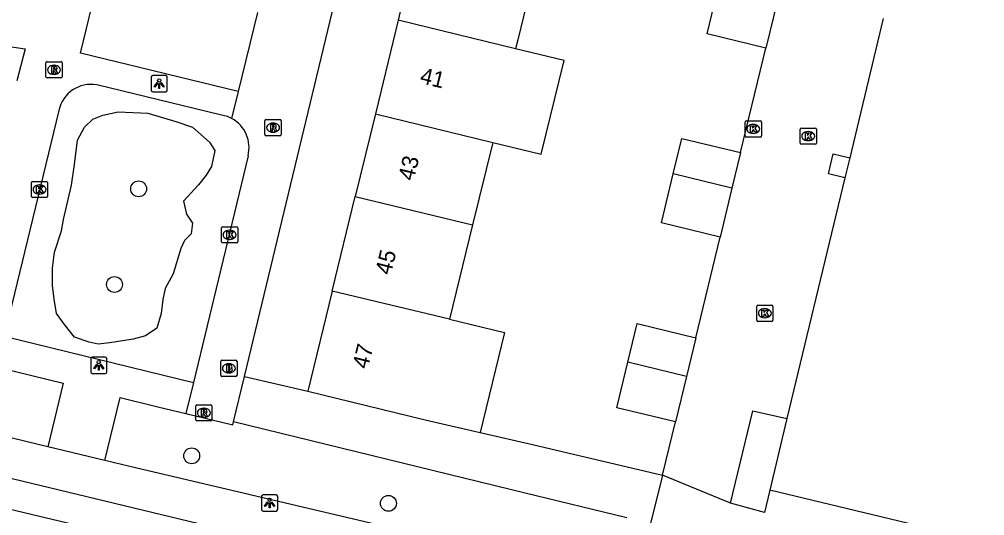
# Model space of a CAD drawing. Extents: x 162812 to 163818, y 381639 to 382470.
# Drawn here: x 163411.2 to 163470.8, y 382135.2 to 382165.8 of the extents above; entities that cross this region are included whole.
import ezdxf

# ---------------------------------------------------------------- set-up
doc = ezdxf.new("R2010")
doc.units = 0
for name, color, linetype in [('IMGEO_Boom', 7, 'Continuous'), ('IMGEO_Brandkraan', 7, 'Continuous'), ('IMGEO_Groenvoorziening', 7, 'Continuous'), ('IMGEO_Kolk', 7, 'Continuous'), ('IMGEO_Lichtpunt', 7, 'Continuous'), ('IMGEO_Pand', 7, 'Continuous'), ('IMGEO_Pand_nummerreeks', 7, 'Continuous'), ('IMGEO_Rijbaan_lokaal_gesloten', 7, 'Continuous'), ('IMGEO_Rijbaan_lokaal_open', 7, 'Continuous'), ('IMGEO_Rioolput', 7, 'Continuous'), ('IMGEO_Voetpad_open', 7, 'Continuous')]:
    doc.layers.add(name, color=color, linetype=linetype)

msp = doc.modelspace()

# ---------------------------------------------------------------- linework, layer by layer
at = {"layer": 'IMGEO_Boom'}
for centre in [(163418.571, 382155.359), (163417.082, 382149.462), (163421.849, 382138.894), (163433.985, 382135.963)]:
    msp.add_circle(centre, 0.489, dxfattribs=at)
at = {"layer": 'IMGEO_Brandkraan'}
for p, q in [((163423.641, 382143.864), (163423.641, 382144.716)), ((163423.716, 382144.79), (163424.568, 382144.79)), ((163424.642, 382144.716), (163424.642, 382143.864)), ((163424.129, 382144.57), (163424.154, 382144.57)), ((163424.568, 382143.79), (163423.716, 382143.79)), ((163424.152, 382144.01), (163424.127, 382144.01))]:
    msp.add_line(p, q, dxfattribs=at)
for points in [[(163423.641, 382143.864), (163423.641, 382144.716)], [(163423.716, 382144.79), (163424.568, 382144.79)], [(163424.642, 382144.716), (163424.642, 382143.864)], [(163423.989, 382144.49), (163423.989, 382144.09), (163424.202, 382144.09)], [(163424.22, 382144.49), (163423.989, 382144.49)], [(163424.168, 382144.409), (163424.114, 382144.409), (163424.114, 382144.333)], [(163424.114, 382144.333), (163424.167, 382144.333)], [(163424.176, 382144.257), (163424.114, 382144.257), (163424.114, 382144.176)], [(163424.114, 382144.176), (163424.176, 382144.176)], [(163424.568, 382143.79), (163423.716, 382143.79)]]:
    msp.add_lwpolyline(points, dxfattribs=at)
for centre, radius, start, end in [((163423.718, 382144.714), 0.0765, 91.55205, 178.44795), ((163423.718, 382144.714), 0.0765, 91.55205, 178.44795), ((163424.566, 382144.714), 0.0765, 1.55205, 88.44795), ((163424.566, 382144.714), 0.0765, 1.55205, 88.44795), ((163424.169, 382144.371), 0.0379, 267.82845, 90.93552), ((163424.177, 382144.216), 0.0404, 269.87594, 90.50774), ((163424.224, 382144.345), 0.145, 59.4692, 91.53667), ((163424.249, 382144.392), 0.0922, 285.51372, 58.15012), ((163424.254, 382144.2), 0.105, 301.31148, 78.98903), ((163423.718, 382143.866), 0.0765, 181.55205, 268.44795), ((163423.718, 382143.866), 0.0765, 181.55205, 268.44795), ((163424.208, 382144.341), 0.251, 268.66757, 293.53466), ((163424.566, 382143.866), 0.0765, 271.55205, 358.44795), ((163424.566, 382143.866), 0.0765, 271.55205, 358.44795)]:
    msp.add_arc(centre, radius, start, end, dxfattribs=at)
for centre, major_axis, ratio, start_param, end_param in [((163424.128, 382144.29), (-0.387, 0.002), 0.722429, 4.712389, 7.853982), ((163424.153, 382144.29), (-0.39, 0.002), 0.717154, 1.570796, 4.712389)]:
    msp.add_ellipse(centre, major_axis=major_axis, ratio=ratio, start_param=start_param, end_param=end_param, dxfattribs=at)
at = {"layer": 'IMGEO_Groenvoorziening'}
for points in [[(163427.031, 382131.676), (163378.53, 382143.226), (163360.431, 382147.536), (163359.411, 382147.779), (163344.765, 382151.266), (163342.628, 382151.775), (163333.895, 382153.854), (163313.112, 382158.803), (163295.55, 382162.985), (163294.668, 382163.195)], [(163420.86, 382159.501), (163421.902, 382159.164), (163422.943, 382158.245), (163423.28, 382157.724), (163423.066, 382156.744), (163422.729, 382156.192), (163422.269, 382155.61), (163421.35, 382154.599), (163421.534, 382153.803), (163421.902, 382153.251), (163421.81, 382152.577), (163421.411, 382152.179), (163421.166, 382151.689), (163420.707, 382150.127), (163420.217, 382149.208), (163420.064, 382148.534), (163419.972, 382147.676), (163419.696, 382146.757), (163418.991, 382146.297), (163418.226, 382146.083), (163416.786, 382145.868), (163416.081, 382145.777), (163415.53, 382145.899), (163414.611, 382146.205), (163413.998, 382147.002), (163413.508, 382147.676), (163413.355, 382148.564), (163413.263, 382149.391), (163413.263, 382150.464), (163413.385, 382151.444), (163413.814, 382152.761), (163413.937, 382153.466), (163414.427, 382155.579), (163414.611, 382156.866), (163414.795, 382158.367), (163415.223, 382159.164), (163415.744, 382159.654), (163416.357, 382159.899), (163417.307, 382160.113), (163419.145, 382160.021), (163420.86, 382159.501)]]:
    msp.add_lwpolyline(points, dxfattribs=at)
at = {"layer": 'IMGEO_Kolk'}
for p, q in [((163455.998, 382158.626), (163455.998, 382159.478)), ((163456.073, 382159.552), (163456.925, 382159.552)), ((163456.486, 382159.332), (163456.511, 382159.332)), ((163456.999, 382159.478), (163456.999, 382158.626)), ((163459.39, 382158.182), (163459.39, 382159.034)), ((163459.465, 382159.108), (163460.317, 382159.108)), ((163460.391, 382159.034), (163460.391, 382158.182)), ((163456.925, 382158.552), (163456.073, 382158.552)), ((163456.509, 382158.772), (163456.484, 382158.772)), ((163459.878, 382158.888), (163459.903, 382158.888)), ((163460.317, 382158.108), (163459.465, 382158.108)), ((163459.901, 382158.328), (163459.876, 382158.328)), ((163411.955, 382154.89), (163411.955, 382155.742)), ((163412.03, 382155.816), (163412.882, 382155.816)), ((163412.443, 382155.596), (163412.468, 382155.596)), ((163412.956, 382155.742), (163412.956, 382154.89)), ((163412.466, 382155.036), (163412.441, 382155.036)), ((163412.882, 382154.816), (163412.03, 382154.816)), ((163423.684, 382152.097), (163423.684, 382152.949)), ((163423.759, 382153.023), (163424.611, 382153.023)), ((163424.172, 382152.803), (163424.197, 382152.803)), ((163424.685, 382152.949), (163424.685, 382152.097)), ((163424.611, 382152.023), (163423.759, 382152.023)), ((163424.195, 382152.243), (163424.17, 382152.243)), ((163456.712, 382147.26), (163456.712, 382148.112)), ((163456.787, 382148.186), (163457.639, 382148.186)), ((163457.2, 382147.966), (163457.225, 382147.966)), ((163457.713, 382148.112), (163457.713, 382147.26)), ((163457.639, 382147.186), (163456.787, 382147.186)), ((163457.223, 382147.406), (163457.198, 382147.406))]:
    msp.add_line(p, q, dxfattribs=at)
for points in [[(163455.998, 382158.626), (163455.998, 382159.478)], [(163456.073, 382159.552), (163456.925, 382159.552)], [(163456.319, 382159.252), (163456.442, 382159.252), (163456.442, 382159.101), (163456.572, 382159.252), (163456.736, 382159.252), (163456.59, 382159.101), (163456.743, 382158.852), (163456.591, 382158.852), (163456.506, 382159.016), (163456.442, 382158.949), (163456.442, 382158.852), (163456.319, 382158.852), (163456.319, 382159.252)], [(163456.999, 382159.478), (163456.999, 382158.626)], [(163459.39, 382158.182), (163459.39, 382159.034)], [(163459.465, 382159.108), (163460.317, 382159.108)], [(163460.391, 382159.034), (163460.391, 382158.182)], [(163456.925, 382158.552), (163456.073, 382158.552)], [(163459.711, 382158.808), (163459.834, 382158.808), (163459.834, 382158.657), (163459.964, 382158.808), (163460.128, 382158.808), (163459.982, 382158.657), (163460.135, 382158.408), (163459.983, 382158.408), (163459.898, 382158.572), (163459.834, 382158.505), (163459.834, 382158.408), (163459.711, 382158.408), (163459.711, 382158.808)], [(163460.317, 382158.108), (163459.465, 382158.108)], [(163411.955, 382154.89), (163411.955, 382155.742)], [(163412.03, 382155.816), (163412.882, 382155.816)], [(163412.276, 382155.516), (163412.399, 382155.516), (163412.399, 382155.365), (163412.529, 382155.516), (163412.693, 382155.516), (163412.547, 382155.365), (163412.7, 382155.116), (163412.548, 382155.116), (163412.463, 382155.28), (163412.399, 382155.213), (163412.399, 382155.116), (163412.276, 382155.116), (163412.276, 382155.516)], [(163412.956, 382155.742), (163412.956, 382154.89)], [(163412.882, 382154.816), (163412.03, 382154.816)], [(163423.684, 382152.097), (163423.684, 382152.949)], [(163423.759, 382153.023), (163424.611, 382153.023)], [(163424.005, 382152.723), (163424.128, 382152.723), (163424.128, 382152.572), (163424.258, 382152.723), (163424.422, 382152.723), (163424.276, 382152.572), (163424.429, 382152.323), (163424.277, 382152.323), (163424.192, 382152.487), (163424.128, 382152.42), (163424.128, 382152.323), (163424.005, 382152.323), (163424.005, 382152.723)], [(163424.685, 382152.949), (163424.685, 382152.097)], [(163424.611, 382152.023), (163423.759, 382152.023)], [(163456.712, 382147.26), (163456.712, 382148.112)], [(163456.787, 382148.186), (163457.639, 382148.186)], [(163457.033, 382147.886), (163457.156, 382147.886), (163457.156, 382147.735), (163457.286, 382147.886), (163457.45, 382147.886), (163457.304, 382147.735), (163457.457, 382147.486), (163457.305, 382147.486), (163457.22, 382147.65), (163457.156, 382147.583), (163457.156, 382147.486), (163457.033, 382147.486), (163457.033, 382147.886)], [(163457.713, 382148.112), (163457.713, 382147.26)], [(163457.639, 382147.186), (163456.787, 382147.186)]]:
    msp.add_lwpolyline(points, dxfattribs=at)
for centre, start, end in [((163456.075, 382159.476), 91.55205, 178.44795), ((163456.075, 382159.476), 91.55205, 178.44795), ((163456.923, 382159.476), 1.55205, 88.44795), ((163456.923, 382159.476), 1.55205, 88.44795), ((163459.467, 382159.032), 91.55205, 178.44795), ((163459.467, 382159.032), 91.55205, 178.44795), ((163460.315, 382159.032), 1.55205, 88.44795), ((163460.315, 382159.032), 1.55205, 88.44795), ((163456.075, 382158.628), 181.55205, 268.44795), ((163456.075, 382158.628), 181.55205, 268.44795), ((163456.923, 382158.628), 271.55205, 358.44795), ((163456.923, 382158.628), 271.55205, 358.44795), ((163459.467, 382158.184), 181.55205, 268.44795), ((163459.467, 382158.184), 181.55205, 268.44795), ((163460.315, 382158.184), 271.55205, 358.44795), ((163460.315, 382158.184), 271.55205, 358.44795), ((163412.032, 382155.74), 91.55205, 178.44795), ((163412.032, 382155.74), 91.55205, 178.44795), ((163412.88, 382155.74), 1.55205, 88.44795), ((163412.88, 382155.74), 1.55205, 88.44795), ((163412.032, 382154.892), 181.55205, 268.44795), ((163412.032, 382154.892), 181.55205, 268.44795), ((163412.88, 382154.892), 271.55205, 358.44795), ((163412.88, 382154.892), 271.55205, 358.44795), ((163423.761, 382152.947), 91.55205, 178.44795), ((163423.761, 382152.947), 91.55205, 178.44795), ((163424.609, 382152.947), 1.55205, 88.44795), ((163424.609, 382152.947), 1.55205, 88.44795), ((163423.761, 382152.099), 181.55205, 268.44795), ((163423.761, 382152.099), 181.55205, 268.44795), ((163424.609, 382152.099), 271.55205, 358.44795), ((163424.609, 382152.099), 271.55205, 358.44795), ((163456.789, 382148.11), 91.55205, 178.44795), ((163456.789, 382148.11), 91.55205, 178.44795), ((163457.637, 382148.11), 1.55205, 88.44795), ((163457.637, 382148.11), 1.55205, 88.44795), ((163456.789, 382147.262), 181.55205, 268.44795), ((163456.789, 382147.262), 181.55205, 268.44795), ((163457.637, 382147.262), 271.55205, 358.44795), ((163457.637, 382147.262), 271.55205, 358.44795)]:
    msp.add_arc(centre, 0.0765, start, end, dxfattribs=at)
for centre, major_axis, ratio, start_param, end_param in [((163456.485, 382159.052), (-0.387, 0.002), 0.722429, 4.712389, 7.853982), ((163456.51, 382159.052), (-0.39, 0.002), 0.717154, 1.570796, 4.712389), ((163459.877, 382158.608), (-0.387, 0.002), 0.722429, 4.712389, 7.853982), ((163459.902, 382158.608), (-0.39, 0.002), 0.717154, 1.570796, 4.712389), ((163412.442, 382155.316), (-0.387, 0.002), 0.722429, 4.712389, 7.853982), ((163412.467, 382155.316), (-0.39, 0.002), 0.717154, 1.570796, 4.712389), ((163424.171, 382152.523), (-0.387, 0.002), 0.722429, 4.712389, 7.853982), ((163424.196, 382152.523), (-0.39, 0.002), 0.717154, 1.570796, 4.712389), ((163457.199, 382147.686), (-0.387, 0.002), 0.722429, 4.712389, 7.853982), ((163457.224, 382147.686), (-0.39, 0.002), 0.717154, 1.570796, 4.712389)]:
    msp.add_ellipse(centre, major_axis=major_axis, ratio=ratio, start_param=start_param, end_param=end_param, dxfattribs=at)
at = {"layer": 'IMGEO_Lichtpunt'}
for p, q in [((163419.345, 382162.246), (163419.345, 382161.439)), ((163419.345, 382162.246), (163419.345, 382161.439)), ((163420.247, 382162.341), (163419.439, 382162.341)), ((163420.247, 382162.341), (163419.439, 382162.341)), ((163420.341, 382161.439), (163420.341, 382162.246)), ((163420.341, 382161.439), (163420.341, 382162.246)), ((163419.439, 382161.345), (163420.247, 382161.345)), ((163419.439, 382161.345), (163420.247, 382161.345)), ((163415.614, 382144.876), (163415.614, 382144.069)), ((163415.614, 382144.876), (163415.614, 382144.069)), ((163416.516, 382144.971), (163415.708, 382144.971)), ((163416.516, 382144.971), (163415.708, 382144.971)), ((163416.61, 382144.069), (163416.61, 382144.876)), ((163416.61, 382144.069), (163416.61, 382144.876)), ((163415.708, 382143.975), (163416.516, 382143.975)), ((163415.708, 382143.975), (163416.516, 382143.975)), ((163426.156, 382136.39), (163426.156, 382135.583)), ((163426.156, 382136.39), (163426.156, 382135.583)), ((163427.058, 382136.485), (163426.25, 382136.485)), ((163427.058, 382136.485), (163426.25, 382136.485)), ((163427.152, 382135.583), (163427.152, 382136.39)), ((163427.152, 382135.583), (163427.152, 382136.39)), ((163426.25, 382135.489), (163427.058, 382135.489)), ((163426.25, 382135.489), (163427.058, 382135.489))]:
    msp.add_line(p, q, dxfattribs=at)
for points in [[(163419.719, 382161.91), (163419.758, 382161.882), (163419.57, 382161.62), (163419.532, 382161.647), (163419.719, 382161.91)], [(163419.821, 382161.862), (163419.868, 382161.862), (163419.868, 382161.54), (163419.821, 382161.54), (163419.821, 382161.862)], [(163419.931, 382161.882), (163419.969, 382161.909), (163420.156, 382161.647), (163420.117, 382161.619), (163419.931, 382161.882)], [(163415.988, 382144.54), (163416.027, 382144.512), (163415.839, 382144.25), (163415.801, 382144.277), (163415.988, 382144.54)], [(163416.09, 382144.492), (163416.137, 382144.492), (163416.137, 382144.17), (163416.09, 382144.17), (163416.09, 382144.492)], [(163416.2, 382144.512), (163416.238, 382144.539), (163416.425, 382144.277), (163416.386, 382144.249), (163416.2, 382144.512)], [(163426.53, 382136.054), (163426.569, 382136.026), (163426.381, 382135.764), (163426.343, 382135.791), (163426.53, 382136.054)], [(163426.632, 382136.006), (163426.679, 382136.006), (163426.679, 382135.684), (163426.632, 382135.684), (163426.632, 382136.006)], [(163426.742, 382136.026), (163426.78, 382136.053), (163426.967, 382135.791), (163426.928, 382135.763), (163426.742, 382136.026)]]:
    msp.add_lwpolyline(points, dxfattribs=at)
for centre in [(163419.844, 382162.044), (163416.113, 382144.674), (163426.655, 382136.188)]:
    msp.add_circle(centre, 0.0994, dxfattribs=at)
for centre, start, end in [((163419.439, 382162.246), 90, 180), ((163419.439, 382162.246), 90, 180), ((163420.247, 382162.246), 0, 90), ((163420.247, 382162.246), 0, 90), ((163419.439, 382161.439), 180, 270), ((163419.439, 382161.439), 180, 270), ((163420.247, 382161.439), 270, 0), ((163420.247, 382161.439), 270, 360), ((163415.708, 382144.876), 90, 180), ((163415.708, 382144.876), 90, 180), ((163416.516, 382144.876), 0, 90), ((163416.516, 382144.876), 0, 90), ((163415.708, 382144.069), 180, 270), ((163415.708, 382144.069), 180, 270), ((163416.516, 382144.069), 270, 0), ((163416.516, 382144.069), 270, 360), ((163426.25, 382136.39), 90, 180), ((163426.25, 382136.39), 90, 180), ((163427.058, 382136.39), 0, 90), ((163427.058, 382136.39), 0, 90), ((163426.25, 382135.583), 180, 270), ((163426.25, 382135.583), 180, 270), ((163427.058, 382135.583), 270, 0), ((163427.058, 382135.583), 270, 360)]:
    msp.add_arc(centre, 0.0946, start, end, dxfattribs=at)
at = {"layer": 'IMGEO_Pand'}
for points in [[(163436.16, 382172.221), (163434.717, 382166.295), (163434.586, 382165.757)], [(163443.404, 382170.476), (163441.961, 382164.551), (163441.825, 382163.994)], [(163457.28, 382164.042), (163453.655, 382164.915), (163454.359, 382167.837)], [(163457.984, 382166.964), (163457.28, 382164.042)], [(163434.586, 382165.757), (163433.346, 382160.662), (163433.18, 382159.981)], [(163441.825, 382163.994), (163434.586, 382165.757)], [(163464.518, 382165.864), (163462.446, 382157.262)], [(163440.419, 382158.218), (163443.419, 382157.487), (163444.826, 382163.264), (163441.825, 382163.994)], [(163433.18, 382159.981), (163431.938, 382154.881)], [(163433.18, 382159.981), (163440.419, 382158.218)], [(163451.551, 382156.276), (163452.08, 382158.471), (163455.71, 382157.597)], [(163440.419, 382158.218), (163439.181, 382153.136)], [(163455.71, 382157.597), (163455.181, 382155.401)], [(163462.446, 382157.262), (163462.153, 382156.046)], [(163454.455, 382152.386), (163450.825, 382153.26), (163451.551, 382156.276)], [(163455.181, 382155.401), (163451.551, 382156.276)], [(163462.153, 382156.046), (163458.574, 382141.188)], [(163430.519, 382149.057), (163431.938, 382154.881)], [(163431.938, 382154.881), (163439.181, 382153.136)], [(163455.181, 382155.401), (163454.455, 382152.386)], [(163439.181, 382153.136), (163437.763, 382147.312)], [(163430.519, 382149.057), (163429.016, 382142.883)], [(163437.763, 382147.312), (163430.519, 382149.057)], [(163437.763, 382147.312), (163441.139, 382146.499), (163439.655, 382140.336)], [(163448.761, 382144.663), (163449.337, 382147.052), (163452.956, 382146.18)], [(163452.956, 382146.18), (163452.38, 382143.791)], [(163451.706, 382140.991), (163448.087, 382141.863), (163448.761, 382144.663)], [(163452.38, 382143.791), (163448.761, 382144.663)], [(163452.38, 382143.791), (163451.706, 382140.991)], [(163429.016, 382142.883), (163436.255, 382141.121), (163439.655, 382140.336)], [(163458.574, 382141.188), (163457.512, 382136.78)], [(163470.776, 382133.584), (163457.512, 382136.78)]]:
    msp.add_lwpolyline(points, dxfattribs=at)
at = {"layer": 'IMGEO_Rijbaan_lokaal_gesloten'}
for points in [[(163455.089, 382135.983), (163456.479, 382141.678), (163458.574, 382141.188)], [(163457.512, 382136.78), (163457.191, 382135.401), (163455.089, 382135.983)]]:
    msp.add_lwpolyline(points, dxfattribs=at)
at = {"layer": 'IMGEO_Rijbaan_lokaal_open'}
for points in [[(163455.71, 382157.597), (163457.28, 382164.042)], [(163462.153, 382156.046), (163461.133, 382156.292), (163461.426, 382157.508), (163462.446, 382157.262)], [(163452.956, 382146.18), (163454.455, 382152.386)], [(163450.897, 382137.706), (163451.706, 382140.991)], [(163455.089, 382135.983), (163450.897, 382137.706)]]:
    msp.add_lwpolyline(points, dxfattribs=at)
at = {"layer": 'IMGEO_Rioolput'}
for p, q in [((163412.924, 382163.199), (163413.776, 382163.199)), ((163412.849, 382162.273), (163412.849, 382163.125)), ((163413.337, 382162.979), (163413.362, 382162.979)), ((163413.85, 382163.125), (163413.85, 382162.273)), ((163413.776, 382162.199), (163412.924, 382162.199)), ((163413.36, 382162.419), (163413.335, 382162.419)), ((163426.441, 382159.631), (163427.293, 382159.631)), ((163426.366, 382158.705), (163426.366, 382159.557)), ((163426.854, 382159.411), (163426.879, 382159.411)), ((163427.367, 382159.557), (163427.367, 382158.705)), ((163427.293, 382158.631), (163426.441, 382158.631)), ((163426.877, 382158.851), (163426.852, 382158.851)), ((163422.096, 382141.12), (163422.096, 382141.972)), ((163422.171, 382142.046), (163423.023, 382142.046)), ((163422.584, 382141.826), (163422.609, 382141.826)), ((163423.097, 382141.972), (163423.097, 382141.12)), ((163422.607, 382141.266), (163422.582, 382141.266)), ((163423.023, 382141.046), (163422.171, 382141.046))]:
    msp.add_line(p, q, dxfattribs=at)
for points in [[(163412.924, 382163.199), (163413.776, 382163.199)], [(163412.849, 382162.273), (163412.849, 382163.125)], [(163413.438, 382162.897), (163413.186, 382162.899), (163413.186, 382162.499)], [(163413.186, 382162.499), (163413.31, 382162.499), (163413.31, 382162.661), (163413.321, 382162.661)], [(163413.364, 382162.818), (163413.31, 382162.818), (163413.31, 382162.737)], [(163413.31, 382162.737), (163413.362, 382162.737)], [(163413.368, 382162.632), (163413.439, 382162.499), (163413.579, 382162.499), (163413.514, 382162.625)], [(163413.85, 382163.125), (163413.85, 382162.273)], [(163413.776, 382162.199), (163412.924, 382162.199)], [(163426.441, 382159.631), (163427.293, 382159.631)], [(163426.366, 382158.705), (163426.366, 382159.557)], [(163426.955, 382159.329), (163426.703, 382159.331), (163426.703, 382158.931)], [(163426.703, 382158.931), (163426.827, 382158.931), (163426.827, 382159.093), (163426.838, 382159.093)], [(163426.881, 382159.25), (163426.827, 382159.25), (163426.827, 382159.169)], [(163426.827, 382159.169), (163426.879, 382159.169)], [(163426.885, 382159.064), (163426.956, 382158.931), (163427.096, 382158.931), (163427.031, 382159.057)], [(163427.367, 382159.557), (163427.367, 382158.705)], [(163427.293, 382158.631), (163426.441, 382158.631)], [(163422.096, 382141.12), (163422.096, 382141.972)], [(163422.171, 382142.046), (163423.023, 382142.046)], [(163422.685, 382141.744), (163422.433, 382141.746), (163422.433, 382141.346)], [(163423.097, 382141.972), (163423.097, 382141.12)], [(163422.433, 382141.346), (163422.557, 382141.346), (163422.557, 382141.508), (163422.568, 382141.508)], [(163422.611, 382141.665), (163422.557, 382141.665), (163422.557, 382141.584)], [(163422.557, 382141.584), (163422.609, 382141.584)], [(163422.615, 382141.479), (163422.686, 382141.346), (163422.826, 382141.346), (163422.761, 382141.472)], [(163423.023, 382141.046), (163422.171, 382141.046)]]:
    msp.add_lwpolyline(points, dxfattribs=at)
for centre, radius, start, end in [((163412.926, 382163.123), 0.0765, 91.55205, 178.44795), ((163412.926, 382163.123), 0.0765, 91.55205, 178.44795), ((163413.774, 382163.123), 0.0765, 1.55205, 88.44795), ((163413.774, 382163.123), 0.0765, 1.55205, 88.44795), ((163413.32, 382162.608), 0.0533, 26.02933, 88.69889), ((163413.346, 382162.926), 0.19, 274.7715, 282.96867), ((163413.37, 382162.722), 0.0964, 77.00612, 93.18647), ((163413.384, 382162.779), 0.0378, 276.66336, 79.67722), ((163413.437, 382162.787), 0.109, 350.36119, 89.41601), ((163413.435, 382162.787), 0.112, 277.58423, 350.98172), ((163413.419, 382162.572), 0.108, 29.51342, 73.79051), ((163412.926, 382162.275), 0.0765, 181.55205, 268.44795), ((163412.926, 382162.275), 0.0765, 181.55205, 268.44795), ((163413.774, 382162.275), 0.0765, 271.55205, 358.44795), ((163413.774, 382162.275), 0.0765, 271.55205, 358.44795), ((163426.443, 382159.555), 0.0765, 91.55205, 178.44795), ((163426.443, 382159.555), 0.0765, 91.55205, 178.44795), ((163427.291, 382159.555), 0.0765, 1.55205, 88.44795), ((163427.291, 382159.555), 0.0765, 1.55205, 88.44795), ((163426.837, 382159.04), 0.0533, 26.02933, 88.69889), ((163426.863, 382159.358), 0.19, 274.7715, 282.96867), ((163426.887, 382159.154), 0.0964, 77.00612, 93.18647), ((163426.901, 382159.211), 0.0378, 276.66336, 79.67722), ((163426.954, 382159.219), 0.109, 350.36119, 89.41601), ((163426.952, 382159.219), 0.112, 277.58423, 350.98172), ((163426.936, 382159.004), 0.108, 29.51342, 73.79051), ((163426.443, 382158.707), 0.0765, 181.55205, 268.44795), ((163426.443, 382158.707), 0.0765, 181.55205, 268.44795), ((163427.291, 382158.707), 0.0765, 271.55205, 358.44795), ((163427.291, 382158.707), 0.0765, 271.55205, 358.44795), ((163422.173, 382141.97), 0.0765, 91.55205, 178.44795), ((163422.173, 382141.97), 0.0765, 91.55205, 178.44795), ((163422.684, 382141.634), 0.109, 350.36119, 89.41601), ((163423.021, 382141.97), 0.0765, 1.55205, 88.44795), ((163423.021, 382141.97), 0.0765, 1.55205, 88.44795), ((163422.567, 382141.455), 0.0533, 26.02933, 88.69889), ((163422.593, 382141.773), 0.19, 274.7715, 282.96867), ((163422.617, 382141.569), 0.0964, 77.00612, 93.18647), ((163422.631, 382141.626), 0.0378, 276.66336, 79.67722), ((163422.682, 382141.634), 0.112, 277.58423, 350.98172), ((163422.666, 382141.419), 0.108, 29.51342, 73.79051), ((163422.173, 382141.122), 0.0765, 181.55205, 268.44795), ((163422.173, 382141.122), 0.0765, 181.55205, 268.44795), ((163423.021, 382141.122), 0.0765, 271.55205, 358.44795), ((163423.021, 382141.122), 0.0765, 271.55205, 358.44795)]:
    msp.add_arc(centre, radius, start, end, dxfattribs=at)
for centre, major_axis, ratio, start_param, end_param in [((163413.336, 382162.699), (-0.387, 0.002), 0.722429, 4.712389, 7.853982), ((163413.361, 382162.699), (-0.39, 0.002), 0.717154, 1.570796, 4.712389), ((163426.853, 382159.131), (-0.387, 0.002), 0.722429, 4.712389, 7.853982), ((163426.878, 382159.131), (-0.39, 0.002), 0.717154, 1.570796, 4.712389), ((163422.583, 382141.546), (-0.387, 0.002), 0.722429, 4.712389, 7.853982), ((163422.608, 382141.546), (-0.39, 0.002), 0.717154, 1.570796, 4.712389)]:
    msp.add_ellipse(centre, major_axis=major_axis, ratio=ratio, start_param=start_param, end_param=end_param, dxfattribs=at)
at = {"layer": 'IMGEO_Voetpad_open'}
for points in [[(163425.102, 382143.796), (163432.009, 382172.477), (163439.133, 382201.845)], [(163424.714, 382161.362), (163414.992, 382163.724), (163415.69, 382166.601)], [(163425.904, 382166.23), (163424.714, 382161.362)], [(163410.462, 382164.153), (163411.572, 382163.984), (163411.056, 382162.02)], [(163423.61, 382159.921), (163415.985, 382161.765)], [(163424.714, 382161.362), (163424.307, 382159.696)], [(163413.657, 382160.192), (163410.282, 382146.275), (163421.953, 382143.42)], [(163425.325, 382157.394), (163421.953, 382143.42)], [(163337.772, 382155.076), (163343.556, 382153.683), (163344.914, 382153.356), (163359.96, 382149.732), (163361, 382149.482), (163427.406, 382133.488)], [(163412.973, 382139.449), (163365.885, 382150.868)], [(163406.922, 382145.077), (163413.921, 382143.368), (163412.973, 382139.449)], [(163424.417, 382140.987), (163425.102, 382143.796)], [(163425.102, 382143.796), (163429.016, 382142.883)], [(163421.953, 382143.42), (163421.49, 382141.5)], [(163416.483, 382138.612), (163417.441, 382142.486), (163419.752, 382141.912), (163421.49, 382141.5)], [(163421.49, 382141.5), (163424.375, 382140.815), (163424.417, 382140.987)], [(163448.702, 382135.064), (163442.415, 382136.597), (163424.417, 382140.987)], [(163439.655, 382140.336), (163442.865, 382139.595), (163450.897, 382137.706)], [(163416.483, 382138.612), (163412.973, 382139.449)], [(163447.733, 382131.255), (163418.029, 382138.23), (163416.483, 382138.612)], [(163450.897, 382137.706), (163450.164, 382134.728)]]:
    msp.add_lwpolyline(points, dxfattribs=at)
for centre, radius, start, end in [((163415.625, 382159.789), 2.009, 79.67512, 168.41767), ((163423.343, 382157.902), 2.036, 61.74813, 82.47046), ((163423.343, 382157.894), 2.044, 345.84425, 61.86809)]:
    msp.add_arc(centre, radius, start, end, dxfattribs=at)

# ---------------------------------------------------------------- texts
at = {"layer": 'IMGEO_Pand_nummerreeks'}
for s, rotation, p in [('41', 346.3235, (163435.876, 382161.894)), ('43', 76.31225, (163435.539, 382155.806)), ('45', 76.3136, (163434.126, 382150.005)), ('47', 76.3136, (163432.713, 382144.204))]:
    msp.add_text(s, height=1, rotation=rotation, dxfattribs=at).set_placement(p)

doc.saveas('drawing.dxf')
